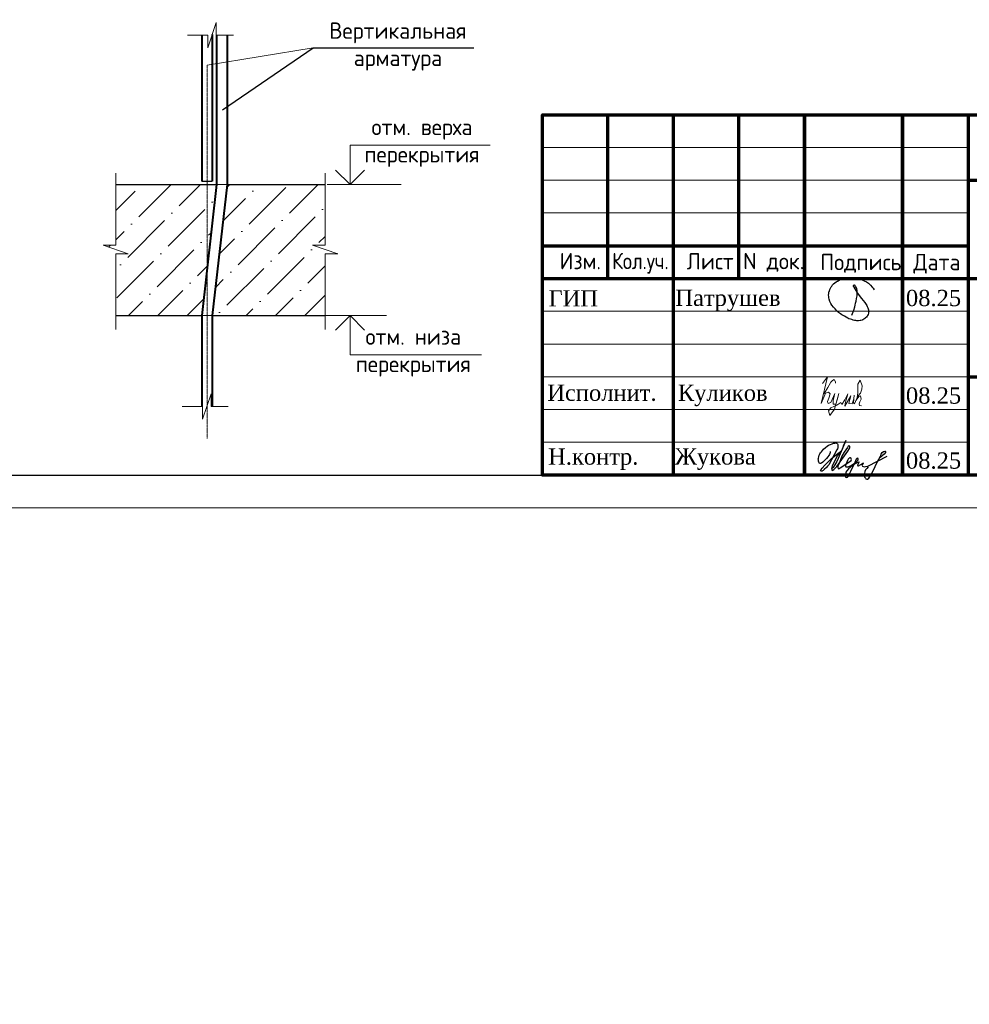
# Model space of a CAD drawing. Header units: millimetres. Extents: x 369815 to 1481759, y -423071 to -27917.
# Tile 296 of 380: x 648328 to 662825, y -147781 to -132752. Entities that reach past the tile are written whole.
import ezdxf

# ---------------------------------------------------------------- set-up
doc = ezdxf.new("R2010")
doc.units = ezdxf.units.MM
doc.linetypes.add('CENTER2', pattern=[28.575, 19.05, -3.175, 3.175, -3.175])
for name, color, linetype in [('PDF7_Text', 7, 'Continuous'), ('PDF8_Text', 7, 'Continuous'), ('ТОЛСТЫЕ_ОСНОВНЫЕ', 6, 'Continuous')]:
    doc.layers.add(name, color=color, linetype=linetype)
for name, color, linetype, lineweight in [('Выноски', 20, 'Continuous', 20), ('подоснова', 151, 'Continuous', 5), ('размер', 1, 'Continuous', 25), ('РАЗМЕРЫ', 1, 'Continuous', 9), ('Рамка', 7, 'Continuous', 70), ('Текст', 7, 'Continuous', 25), ('ТОНКИЕ', 7, 'Continuous', 9)]:
    doc.layers.add(name, color=color, linetype=linetype, lineweight=lineweight)
doc.styles.add('GOST-2.304_Type-B', font='GOST_Common.ttf')
doc.styles.add('PDF Times New Roman', font='times.ttf')
doc.styles.add('style_Tonin', font='simplex.shx', dxfattribs={"width": 0.9})
doc.styles.add('ГОСТ', font='GOST_Common.ttf')
doc.dimstyles.new('20', dxfattribs={"dimtxt": 2.5, "dimasz": 2.5, "dimexe": 1.25, "dimexo": 0.625, "dimtad": 1, "dimdec": 0, "dimlfac": 20, "dimtxsty": 'style_Tonin', "dimblk": 'ARCHTICK', "dimcen": 0, "dimclrt": 256, "dimadec": 0, "dimazin": 0, "dimtfac": 1, "dimtdec": 0, "dimtmove": 0, "dimatfit": 0, "dimfxl": 1, "dimarcsym": 0})

# ---------------------------------------------------------------- blocks, each defined once
blk = doc.blocks.new('11')
at = {"layer": 'Выноски'}
for p, q in [((47944, 66700), (47962, 66737)), ((47962, 66737), (47989, 66781)), ((47989, 66781), (48016, 66806)), ((48016, 66806), (48038, 66823)), ((48038, 66823), (48060, 66786)), ((48060, 66786), (48058, 66769)), ((47885, 66608), (47944, 66700))]:
    blk.add_line(p, q, dxfattribs=at)
blk.add_lwpolyline([(47863, 66761), (47937, 66865), (47843, 66458), (47885, 66564), (47905, 66616), (47954, 66628), (47979, 66606), (47957, 66539), (47937, 66487), (47947, 66458), (47991, 66470), (48051, 66611), (48041, 66569), (48023, 66505), (48023, 66448), (48065, 66448), (48090, 66529), (48110, 66608), (48043, 66369), (47972, 66275), (47954, 66344), (47991, 66389), (48078, 66431), (48142, 66470), (48154, 66441), (48204, 66512), (48246, 66606), (48209, 66455), (48204, 66418), (48295, 66574), (48265, 66463), (48265, 66455), (48312, 66453), (48342, 66529), (48347, 66584), (48337, 66465), (48349, 66453), (48401, 66569), (48443, 66616), (48461, 66678), (48466, 66727), (48436, 66811), (48399, 66754), (48399, 66618), (48389, 66549), (48374, 66507), (48416, 66564), (48441, 66576), (48451, 66524), (48433, 66482), (48419, 66453), (48424, 66428), (48458, 66421)], dxfattribs=at)
blk = doc.blocks.new('яяя')
at = {"lineweight": 30}
for points in [[(345424, 110432), (345425, 110410), (345424, 110397), (345417, 110379), (345406, 110350), (345390, 110319), (345357, 110275), (345310, 110221), (345265, 110176), (345198, 110110), (345161, 110077), (345133, 110066), (345116, 110066), (345102, 110075), (345090, 110091), (345082, 110115), (345074, 110146), (345066, 110182), (345064, 110206), (345067, 110234), (345077, 110278), (345095, 110320), (345114, 110361), (345134, 110395), (345159, 110428), (345195, 110469), (345228, 110506), (345284, 110560), (345331, 110595), (345379, 110625), (345435, 110648), (345486, 110670), (345532, 110686), (345573, 110696), (345605, 110698), (345621, 110695), (345635, 110687), (345648, 110671), (345656, 110649), (345659, 110625), (345659, 110583), (345656, 110553), (345647, 110523), (345635, 110489), (345387, 110033), (345349, 109985), (345311, 109948), (345247, 109889), (345209, 109858), (345192, 109844), (345180, 109837), (345157, 109833), (345150, 109835), (345140, 109842), (345135, 109856), (345138, 109881), (345148, 109892), (345183, 109930), (345267, 110024), (345343, 110105), (345455, 110213), (345617, 110343), (345775, 110456), (345811, 110526), (345838, 110607), (345890, 110740), (345902, 110771), (345698, 110295), (345672, 110226), (345626, 110132), (345572, 110032), (345518, 109953), (345481, 109918), (345497, 110001), (345567, 110147), (345655, 110301), (345760, 110442)], [(345481, 109918), (345476, 109896), (345475, 109874), (345485, 109861), (345506, 109866), (345539, 109891), (345632, 109983), (345968, 110450), (346022, 110527), (346029, 110560), (346027, 110579), (346026, 110590), (346010, 110605), (345993, 110609), (345975, 110601), (345962, 110584), (345954, 110562), (345857, 110421), (345783, 110292), (345741, 110183), (345701, 110079), (345665, 109985), (345660, 109952), (345666, 109929), (345669, 109915), (345682, 109910), (345702, 109914), (345735, 109941), (345846, 110007), (346065, 110160), (346075, 110193), (346070, 110217), (346066, 110236), (346052, 110241), (346030, 110241), (346007, 110228), (345978, 110203), (345960, 110164), (345892, 110010), (345895, 109986), (345904, 109966), (345925, 109964), (345969, 109968), (346045, 110000), (346218, 110114), (346261, 110154), (346280, 110184), (346282, 110210), (346278, 110225), (346263, 110229), (346241, 110222), (346220, 110198), (346162, 110049), (345989, 109904), (345932, 109849), (345906, 109805), (345891, 109739), (345890, 109690), (345899, 109652), (345924, 109647), (345956, 109655), (345980, 109674), (346058, 109838), (346158, 110046), (346261, 110098), (346314, 110120), (346292, 110079), (346269, 110036), (346261, 110008), (346267, 109998), (346293, 109998), (346363, 110039), (346445, 110095), (346421, 110068), (346414, 110040), (346407, 110011), (346416, 109990), (346466, 109972), (346509, 109977), (346574, 109984), (347172, 110293)], [(346586, 109971), (346543, 109917), (346509, 109873), (346489, 109825), (346475, 109767), (346472, 109710), (346478, 109675), (346485, 109641), (346501, 109621), (346517, 109602), (346542, 109589), (346568, 109592), (346605, 109620), (346680, 109731), (346736, 109842), (346865, 110115), (346962, 110290), (346969, 110318), (346979, 110360), (347013, 110403), (347056, 110434), (347091, 110450), (347109, 110450), (347121, 110434), (347115, 110405), (347072, 110355), (347012, 110307), (346924, 110222)]]:
    blk.add_lwpolyline(points, dxfattribs=at)
blk = doc.blocks.new('Патрушев')
at = {"color": 5, "lineweight": 25}
blk.add_lwpolyline([(58.5, -35.09), (59.7, -31.98), (60.22, -29.81), (60.47, -28.76), (60.76, -27.56), (61.06, -26.32), (61.37, -24.67), (61.64, -22.98), (61.77, -21.63), (61.83, -20.46), (61.74, -19.5), (61.5, -18.56), (61.27, -17.93), (60.96, -17.34), (60.63, -16.86), (60.45, -16.66), (60.39, -16.62), (60.25, -16.53), (60.03, -16.42), (59.74, -16.36), (59.56, -16.39), (59.41, -16.5), (59.32, -16.73), (59.32, -16.96), (59.41, -17.15), (61.8, -21.04), (63.12, -22.91), (63.7, -23.61), (64.53, -24.59), (65.48, -25.87), (66.43, -27.07), (66.87, -27.73), (67.42, -28.44), (67.68, -28.93), (68, -29.52), (68.38, -30.41), (68.65, -31), (68.82, -31.71), (68.89, -32.2), (68.93, -32.68), (68.9, -33.35), (68.81, -33.79), (68.57, -34.59), (68.27, -35.18), (67.92, -35.7), (67.56, -36.23), (66.92, -36.75), (66.44, -37.14), (65.93, -37.49), (65.34, -37.85), (64.79, -38.12), (64.12, -38.33), (63.56, -38.4), (62.54, -38.51), (61.58, -38.47), (60.89, -38.38), (60.1, -38.27), (59.25, -38.05), (58.41, -37.75), (57.66, -37.55), (56.61, -37.27), (55.88, -36.92), (54.92, -36.35), (53.85, -35.72), (53.05, -35.25), (52.17, -34.73), (51.27, -34.08), (50.13, -33.27), (49.09, -32.31), (47.96, -31.09), (47.07, -29.92), (46.05, -28.68), (45.23, -27.65), (44.74, -26.54), (44.28, -25.09), (44.05, -24.29), (43.98, -23.29), (43.94, -22.47), (43.99, -21.49), (44.18, -20.57), (44.46, -19.97), (44.74, -19.1), (45.02, -18.24), (45.49, -17.42), (45.85, -16.92), (46.39, -16.14), (46.99, -15.53), (47.83, -14.81), (48.65, -14.29), (49.43, -13.79), (50.53, -13.27), (51.57, -12.89), (52.65, -12.48), (54.17, -12.1), (55.44, -11.87), (56.95, -11.79), (58.35, -11.79), (59.63, -11.91), (61, -12.05), (62.71, -12.35), (64.46, -12.88), (66.16, -13.58), (67.55, -14.27), (68.88, -15.13), (70.02, -16.25), (71.14, -17.49), (71.67, -18.26), (72.28, -19.27)], dxfattribs=at)
blk = doc.blocks.new('штамп кж1.1')
at = {"layer": 'Рамка', "color": 7}
for p, q in [((405358, -83134), (405358, -80634)), ((407358, -83134), (407358, -80634)), ((410858, -81634), (422858, -81634)), ((404358, -82634), (410858, -82634)), ((404358, -83134), (422858, -83134)), ((410858, -84634), (422858, -84634))]:
    blk.add_line(p, q, dxfattribs=at)
at = {"layer": 'Рамка'}
for p, q in [((406358, -86134), (406358, -80634)), ((408358, -86134), (408358, -80634)), ((408358, -80634), (408358, -86134)), ((409858, -80634), (409858, -86134)), ((409858, -86134), (409858, -80634)), ((410858, -80634), (410858, -86134))]:
    blk.add_line(p, q, dxfattribs=at)
at = {"layer": 'Рамка', "color": 7, "lineweight": 15}
for p, q in [((404358, -81134), (410858, -81134)), ((404358, -81634), (410858, -81634)), ((404358, -82134), (410858, -82134)), ((404358, -83634), (410858, -83634)), ((404358, -84134), (410858, -84134)), ((404358, -84634), (410858, -84634)), ((404358, -85134), (410858, -85134)), ((404358, -85634), (410858, -85634))]:
    blk.add_line(p, q, dxfattribs=at)
at = {"layer": 'Рамка'}
blk.add_lwpolyline([(422858, -86134), (404358, -86134), (404358, -80634), (422858, -80634)], close=True, dxfattribs=at)
at = {"color": 5, "xscale": 24.5, "yscale": 24.5, "zscale": 24.5}
blk.add_blockref('Патрушев', (407651, -82836), dxfattribs=at)
at = {"color": 2, "lineweight": 60, "xscale": 0.5, "yscale": 0.5, "zscale": 0.5}
blk.add_blockref('яяя', (236038, -140993), dxfattribs=at)
at = {"layer": 'Выноски', "color": 0}
blk.add_blockref('11', (360773, -151499), dxfattribs=at)
at = {"layer": 'PDF7_Text', "char_height": 248, "attachment_point": 7, "style": 'PDF Times New Roman'}
for s, insert in [('08.25', (409908, -83561)), ('Патрушев', (406387, -83634)), ('08.25', (409908, -85050)), ('Жукова', (406381, -86056)), ('08.25', (409908, -86042))]:
    blk.add_mtext(s, dxfattribs=dict(at, insert=insert))
at = {"layer": 'PDF7_Text', "insert": (406426, -85084), "char_height": 247.95, "attachment_point": 7, "style": 'PDF Times New Roman'}
blk.add_mtext_dynamic_manual_height_columns('{\\C256;Куликов}', width=2000, gutter_width=1250, heights=[0], dxfattribs=at)
at = {"layer": 'PDF8_Text', "char_height": 248, "attachment_point": 7, "style": 'PDF Times New Roman'}
for s, insert in [('ГИП', (404451, -83561)), ('Исполнит.', (404432, -85007)), ('Н.контр.', (404445, -86056))]:
    blk.add_mtext(s, dxfattribs=dict(at, insert=insert))
at = {"layer": 'Текст', "color": 7, "style": 'ГОСТ'}
for s, p in [('Изм.', (404622, -82993)), ('Лист', (406561, -82996)), ('N док.', (407423, -82993)), ('Подпись', (408601, -83008)), ('Дата', (410023, -83008))]:
    blk.add_text(s, height=250, dxfattribs=at).set_placement(p)
at = {"layer": 'Текст', "color": 7, "style": 'ГОСТ', "width": 0.9}
blk.add_text('Кол.уч.', height=250, dxfattribs=at).set_placement((405423, -82992))
at = {"layer": 'Текст', "color": 7, "attachment_point": 1, "style": 'ГОСТ'}
for s, width, heights, insert, char_height in [('\\pi594.35517;{\\fTimes New Roman|b0|i0|c204|p18;\\C256;Строительство жилого комплекса со  встроенными помещениями \\P\\pi1441.86779;общественного-делового, коммерческого назначения и \\P\\pi41.3631;поликлиническим учреждением по адресу: г. Чита, ул. 1-я Коллективная}', 11543.07, [0], (411117, -81801), 250), ('\\pi389.01406;{\\fTimes New Roman|b0|i0|c204|p18;\\C256;«Жилой дом со встроенными помещениями \\P\\pi641.91601;общественно-делового и коммерческого \\P\\pi302.06381;назначения на первом этаже здания», поз. 3.1\\P}', 7000, [1500], (410844, -83331), 225)]:
    blk.add_mtext_dynamic_manual_height_columns(s, width=width, gutter_width=12.5, heights=heights, dxfattribs=dict(at, insert=insert, char_height=char_height))
blk = doc.blocks.new('*U78')
at = {"layer": 'ТОЛСТЫЕ_ОСНОВНЫЕ', "color": 6}
blk.add_lwpolyline([(20, 5), (415, 5), (415, 292), (20, 292)], close=True, dxfattribs=at)
at = {"layer": 'ТОНКИЕ'}
blk.add_lwpolyline([(0, 0), (420, 0), (420, 297), (0, 297)], close=True, dxfattribs=at)
blk = doc.blocks.new('_ArchTick')
at = {"color": 0, "linetype": 'ByBlock', "const_width": 0.15}
blk.add_lwpolyline([(-0.5, -0.5), (0.5, 0.5)], dxfattribs=at)

msp = doc.modelspace()

# ---------------------------------------------------------------- hatches: boundary and pattern name
at = {"lineweight": 5}
h = msp.add_hatch(dxfattribs=at)
h.set_pattern_fill('ANSI36', color=256, scale=100, style=0)
h.set_pattern_definition([(45, (462289.24, -200139.96), (168.3798, 617.3926), [793.75, -158.75, 0, -158.75])])
h.paths.add_polyline_path([(651332.6, -135268.1), (651188.4, -135268.1), (651188.4, -136544)])
h.paths.add_polyline_path([(652990.8, -135268.1), (651492.6, -135268.1), (651266.6, -137268.1), (652990.8, -137268.1), (652990.8, -136323.5), (653182, -136323.5), (652799.5, -136196), (652990.8, -136196)])
h.paths.add_polyline_path([(651188.4, -135268.1), (649793.9, -135268.1), (649793.9, -136196), (649602.6, -136196), (649985.2, -136323.5), (649793.9, -136323.5), (649793.9, -137268.1), (651106.6, -137268.1), (651188.4, -136544)])

# ---------------------------------------------------------------- linework, layer by layer
at = {"color": 0, "lineweight": 40}
for p, q in [((651106.6, -132986.7), (651106.6, -135218.1)), ((651266.6, -132976.8), (651266.6, -135218.1))]:
    msp.add_line(p, q, dxfattribs=at)
at = {"lineweight": 20}
for p, q in [((651188.4, -133443.7), (652809, -133180.5)), ((652902.4, -137268.1), (653928.1, -137268.1))]:
    msp.add_line(p, q, dxfattribs=at)
at = {"color": 0, "linetype": 'CENTER2', "lineweight": 18}
msp.add_line((651188.4, -133443.7), (651188.4, -139145.6), dxfattribs=at)
at = {"color": 0, "lineweight": 30}
for p, q in [((651106.6, -135218.1), (651266.6, -135218.1)), ((649793.9, -135268.1), (651332.6, -135268.1)), ((651492.6, -135268.1), (652990.8, -135268.1)), ((649791, -137268.1), (651106.6, -137268.1)), ((651266.6, -137268.1), (652987.9, -137268.1))]:
    msp.add_line(p, q, dxfattribs=at)
at = {"lineweight": 15}
for p, q in [((651332.6, -135268.1), (651492.6, -135268.1)), ((651106.6, -137268.1), (651266.6, -137268.1))]:
    msp.add_line(p, q, dxfattribs=at)
at = {"lineweight": 20, "ltscale": 50}
msp.add_line((653023.5, -135268.1), (654150.5, -135268.1), dxfattribs=at)
at = {"linetype": 'ByBlock', "lineweight": 18}
for points in [[(650887.8, -132988.6), (651198.9, -132988.6), (651198.9, -133179.9), (651326.4, -132797.3), (651326.4, -132988.6), (651590.7, -132988.6)], [(649793.9, -135094.9), (649793.9, -136196), (649602.6, -136196), (649985.2, -136323.5), (649793.9, -136323.5), (649793.9, -137480.4)], [(652990.8, -135094.9), (652990.8, -136196), (652799.5, -136196), (653182, -136323.5), (652990.8, -136323.5), (652990.8, -137480.4)], [(650809.7, -138656.3), (651120.8, -138656.3), (651120.8, -138847.5), (651248.4, -138465), (651248.4, -138656.3), (651512.7, -138656.3)]]:
    msp.add_lwpolyline(points, dxfattribs=at)
at = {"color": 0, "lineweight": 40}
for points in [[(651332.6, -132988.6), (651332.6, -135268.1), (651106.6, -137268.1), (651106.6, -138656.3)], [(651492.6, -132988.6), (651492.6, -135268.1), (651266.6, -137268.1), (651266.6, -138656.3)]]:
    msp.add_lwpolyline(points, dxfattribs=at)
at = {"lineweight": 30}
for points in [[(653593.6, -135047.4), (653370.6, -135268.1), (653147.6, -135047.4)], [(653593.6, -137488.8), (653370.6, -137268.1), (653147.6, -137488.8)]]:
    msp.add_lwpolyline(points, dxfattribs=at)
at = {"layer": 'подоснова'}
for points in [[(653370.6, -135268.1), (653370.6, -134668.1), (655512.2, -134668.1)], [(653370.6, -137268.1), (653370.6, -137868.1), (655379.4, -137868.1)]]:
    msp.add_lwpolyline(points, dxfattribs=at)

# ---------------------------------------------------------------- block references
at = {"xscale": 100, "yscale": 100, "zscale": 100}
msp.add_blockref('*U78', (633307.7, -140202.7, 3100), dxfattribs=at)
at = {"layer": 'размер'}
for p in [(7957.1, -53364.6), (70023.8, -53568.5, 3100), (116689.6, -53568.5, 3100), (161796.5, -53568.5, 3100), (206903.3, -53568.5, 3100), (251949.4, -53568.5, 3100)]:
    msp.add_blockref('штамп кж1.1', p, dxfattribs=at)

# ---------------------------------------------------------------- texts
at = {"ltscale": 100, "char_height": 250, "width": 17398.124, "attachment_point": 1, "style": 'GOST-2.304_Type-B'}
for insert in [(521545.5, -130547.4, 3100), (566652.4, -130547.4, 3100), (611759.2, -130547.4, 3100), (656805.3, -130547.4, 3100)]:
    msp.add_mtext('\\pi-750,l750,t750,5000;1.^IОбщие примечания см. лист 1\\P2.^IШпильки поз.3 устанавливать с шагом 400 по вертикали и с шагом  400 по горизонтали .\\P3.^IАрмирование пилонов  выполнять отдельными стержнями. Арматуру вязать вязальной проволокой в каждом пересечении.\\P{\\C7;4.^IДиаметр оправки стержня при d<20мм - 5d, при d≥20мм - 8d}', dxfattribs=dict(at, insert=insert))
at = {"layer": 'Выноски'}
note = msp.add_mtext_static_columns([''] * 2, width=18679.731, gutter_width=20.2, height=0, dxfattribs=dict(at, insert=(393294.8, -99507.3), char_height=250, attachment_point=1, style='ГОСТ'))
for column, words in zip([note] + note.columns.linked_columns, ['\\pi1500;{\\H2x;Общие указания:}\\P1.^IРабочая документация разработана в соответствии с заданием на проектирование, требованиями {\\H3x; }действующих технических регламентов, стандартов, сводов правил и других документов, содержащих установленные {\\H1.16667x; }требования.{\\H1.77778x; }\\P2.^IРабочая документация выполнена в соответствии со следующими нормативными и техническими {\\H1.57407x; }документами:{\\H1.64198x; }\\P-^IСП 20.13330.2016 "Нагрузки и воздействия";{\\H1.61934x; }\\P-^IСП 63.13330.2018 "Бетонные и железобетонные конструкции. Основные положения";{\\H1.62689x; }\\P-^IСП 70.13330.2012 "Несущие и ограждающие конструкции".{\\H1.62437x; }\\P4.^IЗа относительную отметку 0,000 принята отметка чистого пола первого этажа, соответствующая {\\H1.62521x; }абсолютной отметке 648,00 в Балтийской системе высот.{\\H1.62493x; }\\P{\\fISOCPEUR|b0|i0|c204|p34;5.^IПеречень видов работ, для которых необходимо составлять акты освидетельствования скрытых \\H1.62502x; \\H0.61538x;работ:\\H1.62499x; \\H0.61539x;\\P-^Iсоответствие арматуры (длина, диаметры, распределение по площади элементов, количество и т.д.), \\H1.725x; \\H0.57971x;закладных деталей рабочим чертежам;\\H1.67917x; \\H0.59553x;\\P-^Iустройство и армирование монолитных стен;\\H1.60694x; \\H0.6223x;\\P-^Iосвидетельствование опалубки перед бетонированием;\\H1.63102x; \\H0.61311x;\\P-^Iотбор контрольных проб бетона;\\H1.62299x; \\H0.61615x;\\P-^Iсоответствие законченных железобетонных конструкций проекту с отображением качества работ;\\H1.62567x; \\H0.61513x;\\P-^Iустройство монолитных конструкций, выполняемых в зимнее время;\\H1.62478x; \\H0.61547x;\\P\\fISOCPEUR|b0|i0|c0|p34;6.^I\\fISOCPEUR|b0|i0|c204|p34;Запрещается выполнение последующих работ при отсутствии актов освидетельствования \\H1.62507x; \\H0.61536x;предшествующих скрытых работ во всех случаях.\\H1.62498x; \\H0.61539x;\\P\\fISOCPEUR|b0|i0|c0|p34;7.^I\\fISOCPEUR|b0|i0|c204|p34;Арматура класса А240 и А500С по ГОСТ 34028-2016, материал монолитных конструкций - бетон \\H1.62501x; \\H0.61538x;тяжелый класса В25 по ГОСТ 26633-2015.\\H1.625x; \\H0.61539x;\\P\\fISOCPEUR|b0|i0|c0|p34;8.^I\\fISOCPEUR|b0|i0|c204|p34;Работы по бетонированию монолитных конструкций вести в соответствии со СП 70.13330.2012 \\H1.625x; \\H0.61538x;"Несущие и ограждающие конструкции".\\H1.625x; \\H0.61538x;\\P\\fISOCPEUR|b0|i0|c0|p34;9.^I\\fISOCPEUR|b0|i0|c204|p34;Все строительно-монтажные работы необходимо выполнять в соответствии со СНиП 12-03-2001 \\H1.625x; \\H0.61538x;"Безопасность труда в строительстве. Часть 1. Общие требования.", Безопасность труда в строительстве. Часть \\H1.625x; \\H0.61538x;2. Строительное производство". Строительство здания должно производиться в соответствии с проектом \\H1.625x; \\H0.61538x;производства работ (ППР).\\H1.725x; \\H0.57971x;\\P\\fISOCPEUR|b0|i0|c0|p34;10.^I\\fISOCPEUR|b0|i0|c204|p34;При отсутствии ППР производство строительно-монтажных работ запрещается.\\H1.67917x; \\H0.59553x;\\P\\fISOCPEUR|b0|i0|c0|p34;11.^I\\fISOCPEUR|b0|i0|c204|p34;Бетон следует укладывать в бетонные конструкции горизонтальными слоями одинаковой толщины без \\H1.60694x; \\H0.6223x;разрывов, с последовательным направлением укладки в одну сторону во всех слоях.\\H1.63102x; \\H0.61311x;\\P\\fISOCPEUR|b0|i0|c0|p34;12.^I\\fISOCPEUR|b0|i0|c204|p34;В начальный период твердения бетон необходимо защищать от попадания атмосферных осадков или \\H1.62299x; \\H0.61615x;потерь влаги.\\H1.62567x; \\H0.61513x;\\P\\fISOCPEUR|b0|i0|c0|p34;13.^I\\fISOCPEUR|b0|i0|c204|p34;Уход за свежеуложенным бетоном начинать сразу после укладки бетонной смеси и осуществлять до \\H1.62478x; \\H0.61547x;достижения прочности бетона не менее 70% от проектной.\\H1.62507x; \\H0.61536x;\\P\\fISOCPEUR|b0|i0|c0|p34;14.^I\\fISOCPEUR|b0|i0|c204|p34;Проект рассчитан на производство работ в период положительных температур. В случае выполнения \\H1.62498x; \\H0.61539x;работ при отрицательных температурах необходимо выполнять требования СНиП часть 3 по производству работ \\H1.62501x; \\H0.61538x;и ППР.\\H1.625x; \\H0.61539x;\\P\\fISOCPEUR|b0|i0|c0|p34;15.^I\\fISOCPEUR|b0|i0|c204|p34;При минимальной температуре воздуха до минус 15°С допускается:\\H1.625x; \\H0.61538x;\\P-^Iвыдерживание бетона в конструкции методом термоса, при предварительном разогреве бетонной \\H1.625x; \\H0.61538x;смеси, \\H1.625x; \\H0.61538x;\\P-^Iфорсированный электроразогрев бетона в конструкции с повторным уплотнением.\\H1.625x; \\H0.61538x;\\PПри минимальной температуре воздуха до минус 25°С допускается:\\H1.625x; \\H0.61538x;\\P-^Iобогрев бетона в греющей опалубке с помощью низкотемпературных электронагревателей,\\H1.625x; \\H0.61538x;\\P-^Iэлектродный сквозной прогреб бетона,\\H1.625x; \\H0.61538x;\\P-^Iэлектрообогрев с помощью греющего провода.\\H1.625x; \\H0.61538x;\\P}16.^IЗаполнителем для бетона служит щебень твердых пород, наибольшая фракция щебня не должна превышать {\\H1.625x; }40мм.{\\H1.625x; }\\P17.^IВ процессе бетонирования обеспечить соблюдение защитных слоев и мест положения рабочей арматуры {\\H1.625x; }согласно проекту. Величина защитного слоя продольной рабочей арматуры у боковых граней стен монолитных {\\H1.625x; }участков должны быть не менее 20мм и не менее диаметра продольной рабочей арматуры конструкции, величина {\\H1.625x; }защитного слоя поперечной арматуры - не менее 10мм. {\\H1.625x; }\\P\\pi0;             18.Крестовые соединения стержней продольной и поперечной арматуры, соединение стержней продольной {\\H1.625x; }арматуры по длине выполнить вязкой отожженой проволокой диаметром 2,0-3,0мм.{\\H1.625x; }\\P\\pi1500;{\\H1.625x; }', '']):
    column.text = words
at = {"layer": 'РАЗМЕРЫ', "char_height": 250, "attachment_point": 5, "style": 'GOST-2.304_Type-B'}
for s, insert in [('Вертикальная\\Pарматура', (654102.2, -133161.4, 3100)), ('отм. верха \\Pперекрытия', (654470, -134631.9, 3100)), ('отм. низа \\Pперекрытия', (654337.1, -137831.9, 3100))]:
    msp.add_mtext_dynamic_manual_height_columns(s, width=3941.213, gutter_width=625, heights=[0], dxfattribs=dict(at, insert=insert))
at = {"layer": 'Текст', "color": 7, "char_height": 250, "attachment_point": 1, "style": 'ГОСТ'}
for s, width, heights, insert in [('\\pi3500;\\P\\pi2532.19697;Общие даные{\\H1.83333x; }', 7000, [1500], (418815.4, -137998.9)), ('\\pi3500;\\P\\pi1571.59091;План пилонов 1-го этажа{\\H1.83333x; }', 7000, [1500], (480882.1, -138202.7, 3100)), ('\\pi3500;{\\C256;\\P\\pi2464.39394;Пилон П1 (1ЭТ)}', 7000, [1500], (527547.9, -138202.7, 3100)), ('\\pi3500;{\\C256;\\P\\pi2439.39394;Пилон П2 (1ЭТ)}', 7000, [1500], (572654.8, -138202.7, 3100)), ('\\pi3500;{\\C256;\\P\\pi2482.19697;Пилон П3(1ЭТ)}', 7000, [1500], (617761.6, -138202.7, 3100)), ('\\pi594.35517;{\\fTimes New Roman|b0|i0|c204|p18;\\C256;Строительство жилого комплекса со  встроенными помещениями \\P\\pi1441.86779;общественного-делового, коммерческого назначения и \\P\\pi41.3631;поликлиническим учреждением по адресу: г. Чита, ул. 1-я Коллективная}', 11543.072, [0], (385358.2, -144599.1)), ('\\pi594.35517;{\\fTimes New Roman|b0|i0|c204|p18;\\C256;Строительство жилого комплекса со  встроенными помещениями \\P\\pi1441.86779;общественного-делового, коммерческого назначения и \\P\\pi41.3631;поликлиническим учреждением по адресу: г. Чита, ул. 1-я Коллективная}', 11543.072, [0], (417570.6, -145367.8))]:
    msp.add_mtext_dynamic_manual_height_columns(s, width=width, gutter_width=12.5, heights=heights, dxfattribs=dict(at, insert=insert))

# ---------------------------------------------------------------- leaders
at = {"layer": 'подоснова', "has_arrowhead": 0}
msp.add_leader([(651423.4, -134128.3), (652809, -133180.5), (655260.4, -133180.5)], dimstyle='20', override={"dimasz": 1.5, "dimldrblk": 'Dot'}, dxfattribs=at)

doc.saveas('drawing.dxf')
